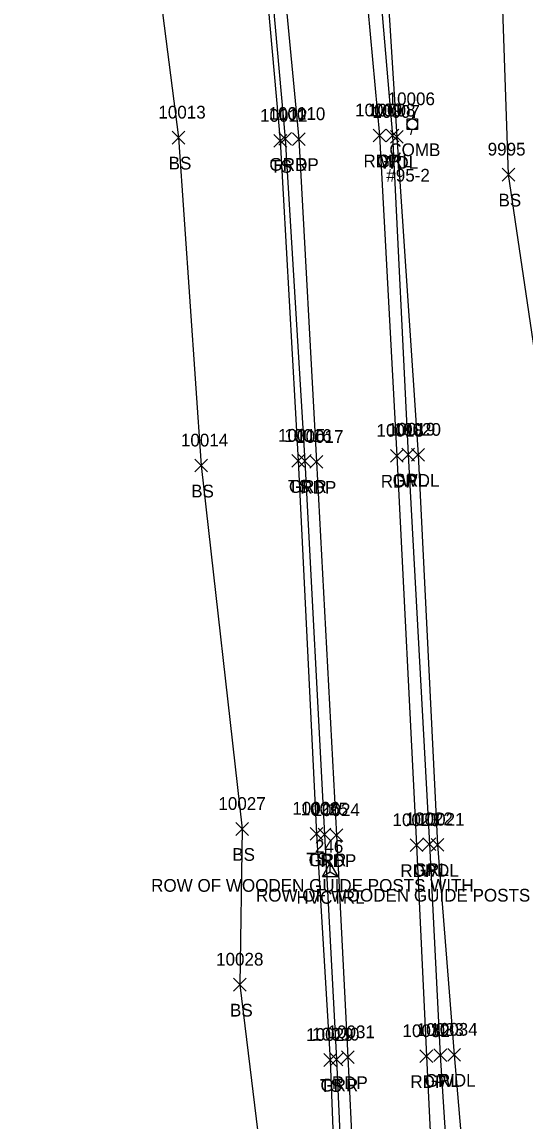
# Model space of a CAD drawing. Extents: x 1769141 to 1770817, y 735471 to 742405.
# Drawn here: x 1770066.7 to 1770145.7, y 740504.9 to 740677.5 of the extents above; entities that cross this region are included whole.
import ezdxf

# ---------------------------------------------------------------- set-up
doc = ezdxf.new("R2010")
doc.units = 0
for name, color, linetype in [('C_A', 7, 'Continuous'), ('C_I', 7, 'Continuous'), ('CPSM', 7, 'Continuous'), ('L_A', 7, 'Continuous'), ('L_I', 7, 'Continuous'), ('L_TIC', 7, 'Continuous'), ('LAWA', 7, 'Continuous'), ('LELB', 7, 'Continuous'), ('P_A', 7, 'Continuous'), ('P_I', 7, 'Continuous'), ('P_TIC', 7, 'Continuous'), ('PET', 7, 'Continuous'), ('R_A', 7, 'Continuous'), ('R_C', 7, 'Continuous'), ('R_I', 7, 'Continuous'), ('R_TIC', 7, 'Continuous'), ('RGR', 7, 'Continuous'), ('U_A', 7, 'Continuous'), ('U_C', 7, 'Continuous'), ('U_I', 7, 'Continuous'), ('UP', 7, 'Continuous')]:
    doc.layers.add(name, color=color, linetype=linetype)

msp = doc.modelspace()

# ---------------------------------------------------------------- linework, layer by layer
at = {"layer": 'CPSM'}
for p, q in [((1770113.88, 740543.3), (1770115.13, 740545.46)), ((1770113.88, 740543.3), (1770115.13, 740544.02)), ((1770116.38, 740543.3), (1770115.13, 740545.46)), ((1770115.13, 740544.02), (1770115.13, 740545.46)), ((1770115.13, 740544.02), (1770115.13, 740544.02)), ((1770115.13, 740544.02), (1770116.38, 740543.3)), ((1770113.88, 740543.3), (1770116.38, 740543.3))]:
    msp.add_line(p, q, dxfattribs=at)
at = {"layer": 'L_TIC'}
for points in [[(1770090.3, 740658.33), (1770092.3, 740660.33)], [(1770092.3, 740658.33), (1770090.3, 740660.33)], [(1770106.28, 740657.82), (1770108.28, 740659.82)], [(1770108.28, 740657.82), (1770106.28, 740659.82)], [(1770124.57, 740658.44), (1770126.57, 740660.44)], [(1770126.57, 740658.44), (1770124.57, 740660.44)], [(1770142.11, 740652.52), (1770144.11, 740654.52)], [(1770144.11, 740652.52), (1770142.11, 740654.52)], [(1770109.09, 740607.58), (1770111.09, 740609.58)], [(1770111.09, 740607.58), (1770109.09, 740609.58)], [(1770127.91, 740608.51), (1770129.91, 740610.51)], [(1770129.91, 740608.51), (1770127.91, 740610.51)], [(1770093.84, 740606.83), (1770095.84, 740608.83)], [(1770095.84, 740606.83), (1770093.84, 740608.83)], [(1770100.29, 740549.76), (1770102.29, 740551.76)], [(1770102.29, 740549.76), (1770100.29, 740551.76)], [(1770111.97, 740549.02), (1770113.97, 740551.02)], [(1770113.97, 740549.02), (1770111.97, 740551.02)], [(1770130.96, 740547.28), (1770132.96, 740549.28)], [(1770132.96, 740547.28), (1770130.96, 740549.28)], [(1770099.94, 740525.31), (1770101.94, 740527.31)], [(1770101.94, 740525.31), (1770099.94, 740527.31)], [(1770133.59, 740514.3), (1770135.59, 740516.3)], [(1770135.59, 740514.3), (1770133.59, 740516.3)], [(1770114.09, 740513.48), (1770116.09, 740515.48)], [(1770116.09, 740513.48), (1770114.09, 740515.48)]]:
    msp.add_lwpolyline(points, dxfattribs=at)
at = {"layer": 'LAWA'}
msp.add_lwpolyline([(1770122.78, 740704.47), (1770125.57, 740659.44), (1770128.91, 740609.51), (1770131.96, 740548.28), (1770134.59, 740515.3), (1770138.96, 740463.85), (1770139.39, 740413.76), (1770142.68, 740366.71)], dxfattribs=at)
at = {"layer": 'LELB'}
for points in [[(1770066.7, 740803.36), (1770072.88, 740768.62), (1770083.55, 740726.83), (1770086.04, 740700.19), (1770091.3, 740659.33), (1770094.84, 740607.83), (1770101.29, 740550.76), (1770100.94, 740526.31), (1770108.94, 740460.58), (1770110.98, 740412.54), (1770110.87, 740385.04), (1770097.8, 740370.51)], [(1770143.11, 740653.52), (1770141.03, 740714.6)], [(1770103.5, 740700.99), (1770107.28, 740658.82), (1770110.09, 740608.58), (1770112.97, 740550.02), (1770115.09, 740514.48), (1770117.12, 740463.09), (1770118.41, 740412.76)], [(1770157.79, 740363.98), (1770157.08, 740418.77), (1770153.72, 740483.23), (1770148.88, 740537.71), (1770150.37, 740576.07), (1770149.56, 740610.02), (1770143.11, 740653.52)]]:
    msp.add_lwpolyline(points, dxfattribs=at)
at = {"layer": 'P_TIC'}
for points in [[(1770109.18, 740658.08), (1770111.18, 740660.08)], [(1770111.18, 740658.08), (1770109.18, 740660.08)], [(1770121.85, 740658.67), (1770123.85, 740660.67)], [(1770123.85, 740658.67), (1770121.85, 740660.67)], [(1770124.57, 740608.37), (1770126.57, 740610.37)], [(1770126.57, 740608.37), (1770124.57, 740610.37)], [(1770111.94, 740607.4), (1770113.94, 740609.4)], [(1770113.94, 740607.4), (1770111.94, 740609.4)], [(1770115.08, 740548.79), (1770117.08, 740550.79)], [(1770117.08, 740548.79), (1770115.08, 740550.79)], [(1770127.65, 740547.21), (1770129.65, 740549.21)], [(1770129.65, 740547.21), (1770127.65, 740549.21)], [(1770116.88, 740513.91), (1770118.88, 740515.91)], [(1770118.88, 740513.91), (1770116.88, 740515.91)], [(1770129.22, 740514.08), (1770131.22, 740516.08)], [(1770131.22, 740514.08), (1770129.22, 740516.08)]]:
    msp.add_lwpolyline(points, dxfattribs=at)
at = {"layer": 'PET'}
for points in [[(1770118.83, 740703.48), (1770122.85, 740659.67), (1770125.57, 740609.37), (1770128.65, 740548.21), (1770130.22, 740515.08), (1770132.68, 740464.53), (1770135.18, 740413.13), (1770137.79, 740366.92)], [(1770106.14, 740701.36), (1770110.18, 740659.08), (1770112.94, 740608.4), (1770116.08, 740549.79), (1770117.88, 740514.91), (1770120.38, 740463.02), (1770123.02, 740413.12), (1770124.14, 740391.24), (1770126.21, 740354.16)]]:
    msp.add_lwpolyline(points, dxfattribs=at)
at = {"layer": 'R_TIC'}
for points in [[(1770107.06, 740658.13), (1770109.06, 740660.13)], [(1770109.06, 740658.13), (1770107.06, 740660.13)], [(1770123.89, 740658.66), (1770125.89, 740660.66)], [(1770125.89, 740658.66), (1770123.89, 740660.66)], [(1770110.14, 740607.55), (1770112.14, 740609.55)], [(1770112.14, 740607.55), (1770110.14, 740609.55)], [(1770126.38, 740608.54), (1770128.38, 740610.54)], [(1770128.38, 740608.54), (1770126.38, 740610.54)], [(1770113.23, 740548.9), (1770115.23, 740550.9)], [(1770115.23, 740548.9), (1770113.23, 740550.9)], [(1770129.69, 740547.36), (1770131.69, 740549.36)], [(1770131.69, 740547.36), (1770129.69, 740549.36)], [(1770115.09, 740513.54), (1770117.09, 740515.54)], [(1770117.09, 740513.54), (1770115.09, 740515.54)], [(1770131.41, 740514.26), (1770133.41, 740516.26)], [(1770133.41, 740514.26), (1770131.41, 740516.26)]]:
    msp.add_lwpolyline(points, dxfattribs=at)
at = {"layer": 'RGR'}
for points in [[(1770121.12, 740703.83), (1770124.89, 740659.66), (1770127.38, 740609.54), (1770130.69, 740548.36), (1770132.41, 740515.26), (1770135.66, 740464.82), (1770137.42, 740413.55), (1770140, 740367.83)], [(1770104.28, 740701.3), (1770108.06, 740659.13), (1770111.14, 740608.55), (1770114.23, 740549.9), (1770116.09, 740514.54), (1770118.42, 740463.29), (1770120.8, 740413.18)]]:
    msp.add_lwpolyline(points, dxfattribs=at)
at = {"layer": 'UP'}
for p, q in [((1770128.26, 740663.1), (1770128.01, 740662.26)), ((1770127.18, 740660.6), (1770127.18, 740662.26)), ((1770127.18, 740662.26), (1770128.85, 740662.26)), ((1770128.01, 740661.43), (1770128.01, 740661.43)), ((1770128.85, 740662.26), (1770128.85, 740660.6)), ((1770128.85, 740660.6), (1770127.18, 740660.6)), ((1770127.76, 740659.76), (1770128.01, 740660.6))]:
    msp.add_line(p, q, dxfattribs=at)
msp.add_circle((1770128.01, 740661.43), 0.833, dxfattribs=at)

# ---------------------------------------------------------------- texts
at = {"layer": 'C_A'}
msp.add_text('HVCTRL', height=2, dxfattribs=at).set_placement((1770109.82, 740539.02))
at = {"layer": 'C_I'}
msp.add_text('246', height=2, dxfattribs=at).set_placement((1770112.71, 740547.02))
at = {"layer": 'L_A'}
for s, p in [('BS', (1770089.74, 740654.33)), ('WDL', (1770122.99, 740654.44)), ('TS', (1770105.69, 740653.82)), ('BS', (1770141.55, 740648.52)), ('WDL', (1770126.33, 740604.51)), ('BS', (1770093.28, 740602.83)), ('TS', (1770108.5, 740603.58)), ('BS', (1770099.73, 740545.76)), ('TS', (1770111.38, 740545.02)), ('WDL', (1770129.37, 740543.28)), ('BS', (1770099.38, 740521.31)), ('TS', (1770113.5, 740509.48)), ('WDL', (1770132.01, 740510.3))]:
    msp.add_text(s, height=2, dxfattribs=at).set_placement(p)
at = {"layer": 'L_I'}
for s, p in [('10013', (1770088.12, 740662.33)), ('10012', (1770104.1, 740661.82)), ('10007', (1770121.75, 740662.44)), ('9995', (1770139.85, 740656.52)), ('10015', (1770106.91, 740611.58)), ('10020', (1770125.08, 740612.51)), ('10014', (1770091.66, 740610.83)), ('10027', (1770097.55, 740553.76)), ('10026', (1770109.17, 740553.02)), ('10021', (1770128.78, 740551.28)), ('10028', (1770097.19, 740529.31)), ('10034', (1770130.84, 740518.3)), ('10029', (1770111.34, 740517.48))]:
    msp.add_text(s, height=2, dxfattribs=at).set_placement(p)
at = {"layer": 'P_A'}
for p in [(1770107.67, 740654.08), (1770120.34, 740654.67), (1770123.06, 740604.37), (1770110.43, 740603.4), (1770113.57, 740544.79), (1770126.14, 740543.21), (1770115.37, 740509.91), (1770127.71, 740510.08)]:
    msp.add_text('RDP', height=2, dxfattribs=at).set_placement(p)
at = {"layer": 'P_I'}
for s, p in [('10009', (1770119.02, 740662.67)), ('10010', (1770106.91, 740662.08)), ('10017', (1770109.76, 740611.4)), ('10018', (1770122.39, 740612.37)), ('10024', (1770112.34, 740552.79)), ('10023', (1770124.9, 740551.21)), ('10031', (1770114.7, 740517.91)), ('10032', (1770126.47, 740518.08))]:
    msp.add_text(s, height=2, dxfattribs=at).set_placement(p)
at = {"layer": 'R_A'}
for s, p in [('GRR', (1770105.55, 740654.13)), ('GRL', (1770122.44, 740654.66)), ('GRL', (1770124.92, 740604.54)), ('GRR', (1770108.63, 740603.55)), ('GRR', (1770111.72, 740544.9)), ('GRL', (1770128.24, 740543.36)), ('GRR', (1770113.58, 740509.54)), ('GRL', (1770129.96, 740510.26))]:
    msp.add_text(s, height=2, dxfattribs=at).set_placement(p)
at = {"layer": 'R_C'}
for p in [(1770086.99, 740540.9), (1770103.45, 740539.36)]:
    msp.add_text('ROW OF WOODEN GUIDE POSTS WITH', height=2, dxfattribs=at).set_placement(p)
at = {"layer": 'R_I'}
for s, p in [('10011', (1770105.45, 740662.13)), ('10008', (1770121.07, 740662.66)), ('10016', (1770107.9, 740611.55)), ('10019', (1770124.19, 740612.54)), ('10025', (1770110.48, 740552.9)), ('10022', (1770126.95, 740551.36)), ('10033', (1770128.67, 740518.26)), ('10030', (1770112.26, 740517.54))]:
    msp.add_text(s, height=2, dxfattribs=at).set_placement(p)
at = {"layer": 'U_A'}
msp.add_text('COMB', height=2, dxfattribs=at).set_placement((1770124.4, 740656.43))
at = {"layer": 'U_C'}
msp.add_text('#95-2', height=2, dxfattribs=at).set_placement((1770123.93, 740652.43))
at = {"layer": 'U_I'}
msp.add_text('10006', height=2, dxfattribs=at).set_placement((1770124.13, 740664.43))

doc.saveas('drawing.dxf')
